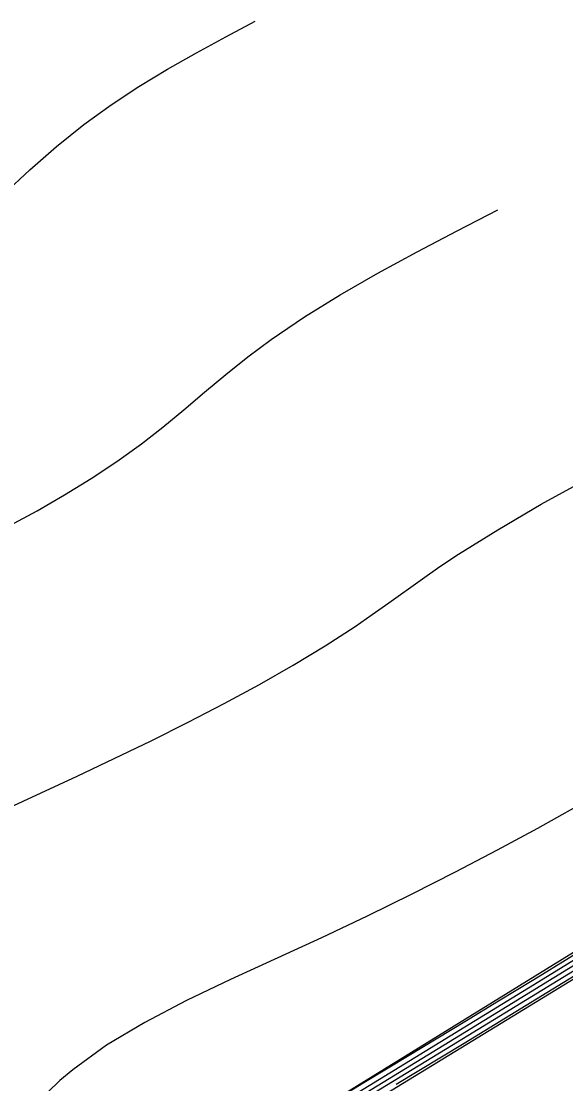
# Model space of a CAD drawing. Extents: x 2356077 to 2359823, y 225951 to 227822.
# Drawn here: x 2357552.4 to 2357602.6, y 226861.2 to 226959.2 of the extents above; entities that cross this region are included whole.
import ezdxf

# ---------------------------------------------------------------- set-up
doc = ezdxf.new("R2010")
doc.units = 0
for name, color, linetype in [('DTM Contours Major', 7, 'Continuous'), ('DTM Contours Minor', 7, 'Continuous'), ('Exist DTM Breakline', 7, 'Continuous'), ('Exist DTM Breakline Underwater', 7, 'Continuous')]:
    doc.layers.add(name, color=color, linetype=linetype)

msp = doc.modelspace()

# ---------------------------------------------------------------- linework, layer by layer
at = {"layer": 'DTM Contours Major'}
for points in [[(2357550.882, 226886.525), (2357557.52, 226889.622), (2357560.933, 226891.234), (2357564.346, 226892.884), (2357567.762, 226894.59), (2357571.103, 226896.324), (2357574.341, 226898.08), (2357577.449, 226899.854), (2357580.401, 226901.638), (2357583.169, 226903.427), (2357584.754, 226904.514), (2357586.295, 226905.604), (2357589.382, 226907.812), (2357590.995, 226908.936), (2357592.701, 226910.079), (2357596.324, 226912.346), (2357600.338, 226914.683), (2357604.664, 226917.076), (2357609.226, 226919.512), (2357613.943, 226921.976), (2357618.739, 226924.454)], [(2357655.939, 226904.409), (2357653.68, 226903.205), (2357651.441, 226901.997), (2357650.334, 226901.39), (2357649.241, 226900.78), (2357648.224, 226900.204), (2357647.215, 226899.622), (2357646.206, 226899.031), (2357645.192, 226898.43), (2357643.121, 226897.183), (2357640.895, 226895.824), (2357636.156, 226892.901), (2357623.113, 226884.825), (2357600.114, 226870.642), (2357594.253, 226867.04), (2357579.867, 226858.235)]]:
    msp.add_lwpolyline(points, dxfattribs=at)
at = {"layer": 'DTM Contours Minor'}
for points in [[(2357550.777, 226943.331), (2357553.164, 226945.525), (2357555.618, 226947.676), (2357558.155, 226949.725), (2357560.652, 226951.534), (2357563.223, 226953.221), (2357565.854, 226954.81), (2357568.53, 226956.325), (2357571.236, 226957.792), (2357573.956, 226959.235)], [(2357551.257, 226912.692), (2357553.842, 226914.093), (2357556.366, 226915.545), (2357558.817, 226917.053), (2357561.188, 226918.627), (2357563.468, 226920.273), (2357565.432, 226921.811), (2357567.355, 226923.397), (2357569.277, 226925.014), (2357571.237, 226926.646), (2357573.277, 226928.278), (2357575.434, 226929.893), (2357578.501, 226931.973), (2357581.796, 226934.006), (2357585.274, 226935.999), (2357588.889, 226937.964), (2357592.596, 226939.909), (2357596.348, 226941.845)], [(2357672.548, 226911.432), (2357664.618, 226907.326), (2357660.823, 226905.348), (2357657.232, 226903.461), (2357653.912, 226901.693), (2357650.932, 226900.075), (2357649.473, 226899.267), (2357648.112, 226898.499), (2357646.616, 226897.639), (2357645.197, 226896.806), (2357643.831, 226895.989), (2357642.494, 226895.178), (2357639.809, 226893.525), (2357635.366, 226890.775), (2357629.391, 226887.098), (2357610.849, 226875.741), (2357599.898, 226869.042), (2357593.221, 226864.97), (2357586.951, 226861.166)], [(2357667.012, 226909.091), (2357661.065, 226905.997), (2357658.203, 226904.499), (2357655.475, 226903.059), (2357652.926, 226901.696), (2357650.599, 226900.43), (2357648.989, 226899.535), (2357647.498, 226898.688), (2357646.089, 226897.872), (2357644.956, 226897.203), (2357643.843, 226896.537), (2357642.738, 226895.869), (2357640.514, 226894.504), (2357631.239, 226888.758), (2357626.111, 226885.602), (2357602.871, 226871.351), (2357592.058, 226864.742), (2357577.139, 226855.647)], [(2357641.131, 226907.064), (2357634.786, 226903.765), (2357631.253, 226901.916), (2357627.911, 226900.157), (2357624.342, 226898.266), (2357620.638, 226896.285), (2357616.891, 226894.257), (2357613.193, 226892.226), (2357609.636, 226890.235), (2357604.541, 226887.329), (2357603.51, 226886.745), (2357599.991, 226884.79), (2357596.283, 226882.79), (2357592.411, 226880.763), (2357588.4, 226878.728), (2357584.274, 226876.704), (2357580.059, 226874.71), (2357571.668, 226870.861), (2357567.611, 226868.915), (2357563.771, 226866.905), (2357560.241, 226864.794), (2357557.115, 226862.545), (2357555.924, 226861.531), (2357554.824, 226860.471)], [(2357661.476, 226906.75), (2357657.435, 226904.635), (2357655.466, 226903.596), (2357653.558, 226902.581), (2357651.732, 226901.597), (2357650.008, 226900.651), (2357649.034, 226900.107), (2357648.096, 226899.576), (2357647.188, 226899.054), (2357646.303, 226898.54), (2357644.573, 226897.516), (2357642.735, 226896.407), (2357640.843, 226895.25), (2357637.094, 226892.934), (2357629.279, 226888.091), (2357622.928, 226884.174), (2357610.015, 226876.237), (2357601.512, 226871.007), (2357592.904, 226865.734), (2357580.144, 226857.926)], [(2357580.701, 226859.356), (2357583.96, 226861.357), (2357588.143, 226863.887), (2357593.281, 226866.99), (2357596.407, 226868.892), (2357599.647, 226870.874), (2357602.952, 226872.904), (2357609.575, 226876.989), (2357625.632, 226886.928), (2357635.648, 226893.126), (2357641.263, 226896.587), (2357643.831, 226898.159), (2357646.065, 226899.513), (2357648.012, 226900.674), (2357650.017, 226901.845), (2357650.403, 226902.068)]]:
    msp.add_lwpolyline(points, dxfattribs=at)
at = {"layer": 'Exist DTM Breakline'}
for points in [[(2357521.699, 226818.769), (2357563.463, 226848.791), (2357648.565, 226901.291)], [(2357522.519, 226817.195), (2357562.593, 226846.033), (2357649.304, 226899.022)]]:
    msp.add_lwpolyline(points, dxfattribs=at)
msp.add_spline([(2357560.647, 226784.157), (2357579.194, 226813.797), (2357610.316, 226806.105), (2357665.993, 226838.755), (2357684.212, 226874.582), (2357696.408, 226900.16)], degree=3, dxfattribs=at)
at = {"layer": 'Exist DTM Breakline Underwater'}
for points in [[(2357599.673, 226759.537), (2357632.912, 226785.572), (2357686.254, 226809.636), (2357716.995, 226856.561), (2357730.688, 226885.555)], [(2357556.564, 226758.637), (2357564.307, 226781.559), (2357585.412, 226809.405), (2357614.858, 226803.405), (2357668.761, 226835.297), (2357689.369, 226869.515)]]:
    msp.add_spline(points, degree=3, dxfattribs=at)

doc.saveas('drawing.dxf')
